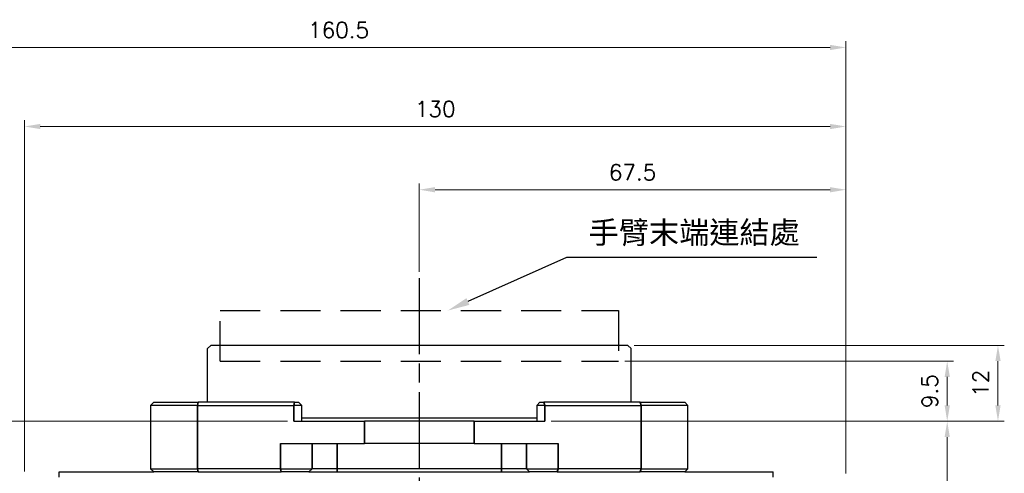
# Model space of a CAD drawing. Header units: millimetres. Extents: x 399 to 6233, y -1870 to 1602.
# Tile 402 of 656: x 4734 to 4890, y -239 to -167. Entities that reach past the tile are written whole.
import ezdxf

# ---------------------------------------------------------------- set-up
doc = ezdxf.new("R2010")
doc.units = ezdxf.units.MM
doc.linetypes.add('AM_ISO08W050', pattern=[18, 12, -1.5, 3, -1.5])
doc.linetypes.add('HIDDEN', pattern=[9.525, 6.35, -3.175])
for name, color, linetype, lineweight in [('AM_5', 3, 'Continuous', 25), ('AM_7', 4, 'AM_ISO08W050', 25), ('可見 (ISO)', 7, 'Continuous', 25), ('窄部可見 (ISO)', 7, 'Continuous', 35)]:
    doc.layers.add(name, color=color, linetype=linetype, lineweight=lineweight)
doc.styles.get("Standard").update_dxf_attribs({"font": 'arial.ttf'})
doc.styles.add('尺寸標註', font='romans.shx', dxfattribs={"bigfont": 'CHINESET.SHX'})
doc.dimstyles.new('CNS1$0', dxfattribs={"dimtxt": 2.5, "dimasz": 2.5, "dimexe": 1, "dimexo": 1, "dimgap": 1.5, "dimtad": 1, "dimtoh": 1, "dimdec": 1, "dimdsep": 46, "dimtxsty": '尺寸標註', "dimcen": 0, "dimclrd": 2, "dimclre": 2, "dimclrt": 1, "dimadec": 0, "dimazin": 2, "dimtp": 0.1, "dimtm": 0.1, "dimtfac": 0.71, "dimtdec": 1, "dimtmove": 0, "dimatfit": 0, "dimfxl": 0, "dimlwd": 13, "dimlwe": 13, "dimarcsym": 0})

# ---------------------------------------------------------------- blocks, each defined once
blk = doc.blocks.new('*S232')
at = {"layer": 'AM_5', "color": 7}
for p, q in [((10226.38, -457.09), (10210.79, -464.07)), ((10266.01, -457.09), (10226.38, -457.09))]:
    blk.add_line(p, q, dxfattribs=at)
at = {"layer": 'AM_5', "color": 7, "linetype": 'Continuous'}
blk.add_trace([(10210.55, -463.54), (10211.03, -464.6), (10207.59, -465.5)], dxfattribs=at)
at = {"layer": 'AM_5', "color": 2, "insert": (10229.88, -455.34), "char_height": 3.5, "attachment_point": 7}
blk.add_mtext('{\\fPMingLiU|b0|i0|c136|p18;手臂末端連結處}', dxfattribs=at)
blk = doc.blocks.new('*D242')
at = {"layer": 'AM_5', "color": 2, "lineweight": 13}
for p, q in [((4797.26, -207.33), (4797.26, -193.33)), ((4799.76, -194.33), (4862.26, -194.33)), ((4864.76, -239.19), (4864.76, -193.33))]:
    blk.add_line(p, q, dxfattribs=at)
at = {"layer": 'AM_5', "color": 2, "lineweight": -2}
for points in [[(4799.76, -193.92), (4799.76, -194.75), (4797.26, -194.33)], [(4862.26, -193.92), (4862.26, -194.75), (4864.76, -194.33)]]:
    blk.add_solid(points, dxfattribs=at)
at = {"layer": 'Defpoints', "color": 0, "lineweight": -2}
for p in [(4864.76, -194.33), (4797.26, -208.33), (4864.76, -240.19)]:
    blk.add_point(p, dxfattribs=at)
at = {"layer": 'AM_5', "color": 1, "insert": (4831.01, -191.58), "char_height": 2.5, "attachment_point": 5, "style": '尺寸標註'}
blk.add_mtext('67.5', dxfattribs=at)
blk = doc.blocks.new('*D243')
at = {"layer": 'AM_5', "color": 2, "lineweight": 13}
for p, q in [((4734.81, -238.91), (4734.81, -183.33)), ((4864.76, -239.19), (4864.76, -183.33)), ((4737.31, -184.33), (4862.26, -184.33))]:
    blk.add_line(p, q, dxfattribs=at)
at = {"layer": 'AM_5', "color": 2, "lineweight": -2}
for points in [[(4737.31, -183.92), (4737.31, -184.75), (4734.81, -184.33)], [(4862.26, -183.92), (4862.26, -184.75), (4864.76, -184.33)]]:
    blk.add_solid(points, dxfattribs=at)
at = {"layer": 'Defpoints', "color": 0, "lineweight": -2}
for p in [(4864.76, -184.33), (4734.81, -239.91), (4864.76, -240.19)]:
    blk.add_point(p, dxfattribs=at)
at = {"layer": 'AM_5', "color": 1, "insert": (4799.79, -181.58), "char_height": 2.5, "attachment_point": 5, "style": '尺寸標註'}
blk.add_mtext('130', dxfattribs=at)
blk = doc.blocks.new('*D244')
at = {"layer": 'AM_5', "color": 2, "lineweight": 13}
for p, q in [((4704.24, -242.79), (4704.24, -170.83)), ((4864.76, -239.19), (4864.76, -170.83)), ((4862.26, -171.83), (4706.74, -171.83))]:
    blk.add_line(p, q, dxfattribs=at)
at = {"layer": 'AM_5', "color": 2, "lineweight": -2}
for points in [[(4706.74, -171.42), (4706.74, -172.25), (4704.24, -171.83)], [(4862.26, -171.42), (4862.26, -172.25), (4864.76, -171.83)]]:
    blk.add_solid(points, dxfattribs=at)
at = {"layer": 'Defpoints', "color": 0, "lineweight": -2}
for p in [(4704.24, -171.83), (4864.76, -240.19), (4704.24, -243.79)]:
    blk.add_point(p, dxfattribs=at)
at = {"layer": 'AM_5', "color": 1, "insert": (4784.5, -169.08), "char_height": 2.5, "attachment_point": 5, "style": '尺寸標註'}
blk.add_mtext('160.5', dxfattribs=at)
blk = doc.blocks.new('*D245')
at = {"layer": 'AM_5', "color": 2, "lineweight": 13}
for p, q in [((4818.12, -230.94), (4881.79, -230.94)), ((4880.79, -336.94), (4880.79, -233.44)), ((4827.43, -339.44), (4881.79, -339.44))]:
    blk.add_line(p, q, dxfattribs=at)
at = {"layer": 'AM_5', "color": 2, "lineweight": -2}
for points in [[(4880.38, -233.44), (4881.21, -233.44), (4880.79, -230.94)], [(4880.38, -336.94), (4881.21, -336.94), (4880.79, -339.44)]]:
    blk.add_solid(points, dxfattribs=at)
at = {"layer": 'Defpoints', "color": 0, "lineweight": -2}
for p in [(4817.12, -230.94), (4880.79, -230.94), (4826.43, -339.44)]:
    blk.add_point(p, dxfattribs=at)
at = {"layer": 'AM_5', "color": 1, "insert": (4878.04, -285.19), "char_height": 2.5, "attachment_point": 5, "rotation": 90, "style": '尺寸標註'}
blk.add_mtext('108.5', dxfattribs=at)
blk = doc.blocks.new('*D312')
at = {"layer": 'AM_5', "color": 2, "lineweight": 13}
for p, q in [((4829.76, -221.44), (4881.79, -221.44)), ((4880.79, -228.44), (4880.79, -223.94)), ((4818.12, -230.94), (4881.79, -230.94))]:
    blk.add_line(p, q, dxfattribs=at)
at = {"layer": 'AM_5', "color": 2, "lineweight": -2}
for points in [[(4880.38, -223.94), (4881.21, -223.94), (4880.79, -221.44)], [(4880.38, -228.44), (4881.21, -228.44), (4880.79, -230.94)]]:
    blk.add_solid(points, dxfattribs=at)
at = {"layer": 'Defpoints', "color": 0, "lineweight": -2}
for p in [(4828.76, -221.44), (4880.79, -221.44), (4817.12, -230.94)]:
    blk.add_point(p, dxfattribs=at)
at = {"layer": 'AM_5', "color": 1, "insert": (4878.04, -226.19), "char_height": 2.5, "attachment_point": 5, "rotation": 90, "style": '尺寸標註'}
blk.add_mtext('9.5', dxfattribs=at)
blk = doc.blocks.new('*D313')
at = {"layer": 'AM_5', "color": 2, "lineweight": 13}
for p, q in [((4831.26, -218.94), (4889.82, -218.94)), ((4888.82, -228.44), (4888.82, -221.44)), ((4818.12, -230.94), (4889.82, -230.94))]:
    blk.add_line(p, q, dxfattribs=at)
at = {"layer": 'AM_5', "color": 2, "lineweight": -2}
for points in [[(4888.41, -221.44), (4889.24, -221.44), (4888.82, -218.94)], [(4888.41, -228.44), (4889.24, -228.44), (4888.82, -230.94)]]:
    blk.add_solid(points, dxfattribs=at)
at = {"layer": 'Defpoints', "color": 0, "lineweight": -2}
for p in [(4830.26, -218.94), (4888.82, -218.94), (4817.12, -230.94)]:
    blk.add_point(p, dxfattribs=at)
at = {"layer": 'AM_5', "color": 1, "insert": (4886.07, -224.94), "char_height": 2.5, "attachment_point": 5, "rotation": 90, "style": '尺寸標註'}
blk.add_mtext('12', dxfattribs=at)
blk = doc.blocks.new('*D246')
at = {"layer": 'AM_5', "color": 2, "lineweight": 13}
for p, q in [((4776.41, -230.94), (4691.15, -230.94)), ((4692.15, -233.44), (4692.15, -248.99)), ((4698.13, -251.49), (4691.15, -251.49))]:
    blk.add_line(p, q, dxfattribs=at)
at = {"layer": 'AM_5', "color": 2, "lineweight": -2}
for points in [[(4691.73, -233.44), (4692.56, -233.44), (4692.15, -230.94)], [(4691.73, -248.99), (4692.56, -248.99), (4692.15, -251.49)]]:
    blk.add_solid(points, dxfattribs=at)
at = {"layer": 'Defpoints', "color": 0, "lineweight": -2}
for p in [(4777.41, -230.94), (4692.15, -251.49), (4699.13, -251.49)]:
    blk.add_point(p, dxfattribs=at)
at = {"layer": 'AM_5', "color": 1, "insert": (4689.4, -241.22), "char_height": 2.5, "attachment_point": 5, "rotation": 90, "style": '尺寸標註'}
blk.add_mtext('20.6', dxfattribs=at)

msp = doc.modelspace()

# ---------------------------------------------------------------- linework, layer by layer
at = {"color": 7, "linetype": 'HIDDEN'}
for p, q in [((4765.764, -221.444), (4765.764, -213.444)), ((4765.764, -213.444), (4828.764, -213.444)), ((4828.764, -213.444), (4828.764, -221.444)), ((4765.764, -221.444), (4828.764, -221.444))]:
    msp.add_line(p, q, dxfattribs=at)
at = {"layer": 'AM_7'}
msp.add_line((4797.264, -208.334), (4797.264, -344.554), dxfattribs=at)
at = {"layer": '可見 (ISO)'}
for p, q in [((4764.264, -218.944), (4763.764, -219.444)), ((4763.764, -227.944), (4763.764, -219.444)), ((4830.264, -218.944), (4764.264, -218.944)), ((4830.264, -218.944), (4830.764, -219.444)), ((4830.764, -227.944), (4830.764, -219.444)), ((4754.764, -228.444), (4755.264, -227.944)), ((4762.176, -228.444), (4754.764, -228.444)), ((4754.764, -228.444), (4754.764, -238.444)), ((4755.264, -227.944), (4762.306, -227.944)), ((4762.176, -228.444), (4777.413, -228.444)), ((4777.542, -227.944), (4762.306, -227.944)), ((4778.671, -228.444), (4777.413, -228.444)), ((4777.542, -227.944), (4778.171, -227.944)), ((4778.171, -227.944), (4778.671, -228.444)), ((4778.671, -230.944), (4778.671, -228.444)), ((4816.357, -227.944), (4815.857, -228.444)), ((4817.116, -228.444), (4815.857, -228.444)), ((4815.857, -228.444), (4815.857, -230.944)), ((4816.357, -227.944), (4816.987, -227.944)), ((4832.223, -227.944), (4816.987, -227.944)), ((4817.116, -228.444), (4832.353, -228.444)), ((4832.223, -227.944), (4839.264, -227.944)), ((4839.764, -228.444), (4832.353, -228.444)), ((4839.764, -228.444), (4839.264, -227.944)), ((4839.764, -238.444), (4839.764, -228.444)), ((4815.857, -230.444), (4778.671, -230.444)), ((4777.413, -230.944), (4788.594, -230.944)), ((4805.935, -230.944), (4788.594, -230.944)), ((4805.935, -230.944), (4817.116, -230.944)), ((4775.301, -234.444), (4788.594, -234.444)), ((4805.935, -234.444), (4788.594, -234.444)), ((4805.935, -234.444), (4819.228, -234.444)), ((4740.264, -239.766), (4740.264, -238.944)), ((4740.264, -238.944), (4755.265, -238.944)), ((4754.764, -238.444), (4762.176, -238.444)), ((4754.764, -238.444), (4755.264, -238.944)), ((4762.306, -238.944), (4755.265, -238.944)), ((4775.301, -238.444), (4762.176, -238.444)), ((4762.306, -238.944), (4775.43, -238.944)), ((4775.301, -238.444), (4780.3, -238.444)), ((4779.805, -238.944), (4775.43, -238.944)), ((4779.805, -238.944), (4784.264, -238.944)), ((4784.264, -238.444), (4780.3, -238.444)), ((4810.264, -238.444), (4784.264, -238.444)), ((4784.264, -238.944), (4810.264, -238.944)), ((4814.229, -238.444), (4810.264, -238.444)), ((4810.264, -238.944), (4814.724, -238.944)), ((4814.229, -238.444), (4819.228, -238.444)), ((4819.099, -238.944), (4814.724, -238.944)), ((4819.099, -238.944), (4832.223, -238.944)), ((4832.353, -238.444), (4819.228, -238.444)), ((4839.264, -238.944), (4832.223, -238.944)), ((4832.353, -238.444), (4839.764, -238.444)), ((4839.764, -238.444), (4839.264, -238.944)), ((4839.264, -238.944), (4853.264, -238.944)), ((4853.264, -239.766), (4853.264, -238.944))]:
    msp.add_line(p, q, dxfattribs=at)
at = {"layer": '窄部可見 (ISO)'}
for p, q in [((4762.176, -228.444), (4762.306, -227.944)), ((4762.176, -238.444), (4762.176, -228.444)), ((4777.413, -228.444), (4777.542, -227.944)), ((4777.413, -228.444), (4777.413, -230.944)), ((4817.116, -228.444), (4816.987, -227.944)), ((4817.116, -230.944), (4817.116, -228.444)), ((4832.353, -228.444), (4832.223, -227.944)), ((4832.353, -228.444), (4832.353, -238.444)), ((4788.594, -234.444), (4788.594, -230.944)), ((4805.935, -234.444), (4805.935, -230.944)), ((4775.301, -234.444), (4775.301, -238.444)), ((4780.3, -238.444), (4780.3, -234.444)), ((4784.264, -238.444), (4784.264, -234.444)), ((4810.264, -238.444), (4810.264, -234.444)), ((4814.229, -234.444), (4814.229, -238.444)), ((4819.228, -238.444), (4819.228, -234.444)), ((4762.176, -238.444), (4762.306, -238.944)), ((4775.301, -238.444), (4775.43, -238.944)), ((4780.3, -238.444), (4779.805, -238.944)), ((4784.264, -238.444), (4784.264, -238.944)), ((4810.264, -238.444), (4810.264, -238.944)), ((4814.229, -238.444), (4814.724, -238.944)), ((4819.228, -238.444), (4819.099, -238.944)), ((4832.223, -238.944), (4832.353, -238.444))]:
    msp.add_line(p, q, dxfattribs=at)

# ---------------------------------------------------------------- block references
at = {"layer": 'AM_5', "color": 7}
msp.add_blockref('*S232', (-5405.829, 252.056), dxfattribs=at)

# ---------------------------------------------------------------- dimensions: what is measured, and where the dimension line sits
at = {"layer": 'AM_5'}
for base, p1, p2, picture, middle in [((4704.244, -171.834), (4864.764, -240.186), (4704.244, -243.794), '*D244', (4784.504, -169.084)), ((4864.764366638, -184.333959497), (4734.814366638, -239.90763359), (4864.764366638, -240.186041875), '*D243', (4799.789366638, -181.583959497)), ((4864.764, -194.334), (4797.264, -208.334), (4864.764, -240.186), '*D242', (4831.014, -191.584))]:
    dim = msp.add_linear_dim(base=base, p1=p1, p2=p2, dimstyle='CNS1$0', override={"dimfxl": 4, "dimarcsym": 1}, dxfattribs=at)
    dim.commit()
    dim.dimension.update_dxf_attribs({"geometry": picture, "text_midpoint": middle})
for base, p1, p2, override, picture, middle in [((4888.824, -218.944), (4817.116, -230.944), (4830.264, -218.944), {"dimtix": 1, "dimfxl": 4, "dimarcsym": 1}, '*D313', (4886.074, -224.944)), ((4880.793, -221.444), (4817.116, -230.944), (4828.764, -221.444), {"dimtix": 1, "dimfxl": 4, "dimarcsym": 1}, '*D312', (4878.043, -226.194)), ((4692.146518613, -251.493959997), (4777.412528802, -230.943959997), (4699.134366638, -251.493959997), {"dimfxl": 4, "dimarcsym": 1}, '*D246', (4689.396518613, -241.218959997)), ((4880.793, -230.944), (4826.43, -339.444), (4817.116, -230.944), {"dimtix": 1, "dimfxl": 4, "dimarcsym": 1}, '*D245', (4878.043, -285.194))]:
    dim = msp.add_linear_dim(base=base, p1=p1, p2=p2, angle=90, dimstyle='CNS1$0', override=override, dxfattribs=at)
    dim.commit()
    dim.dimension.update_dxf_attribs({"geometry": picture, "text_midpoint": middle})

doc.saveas('drawing.dxf')
